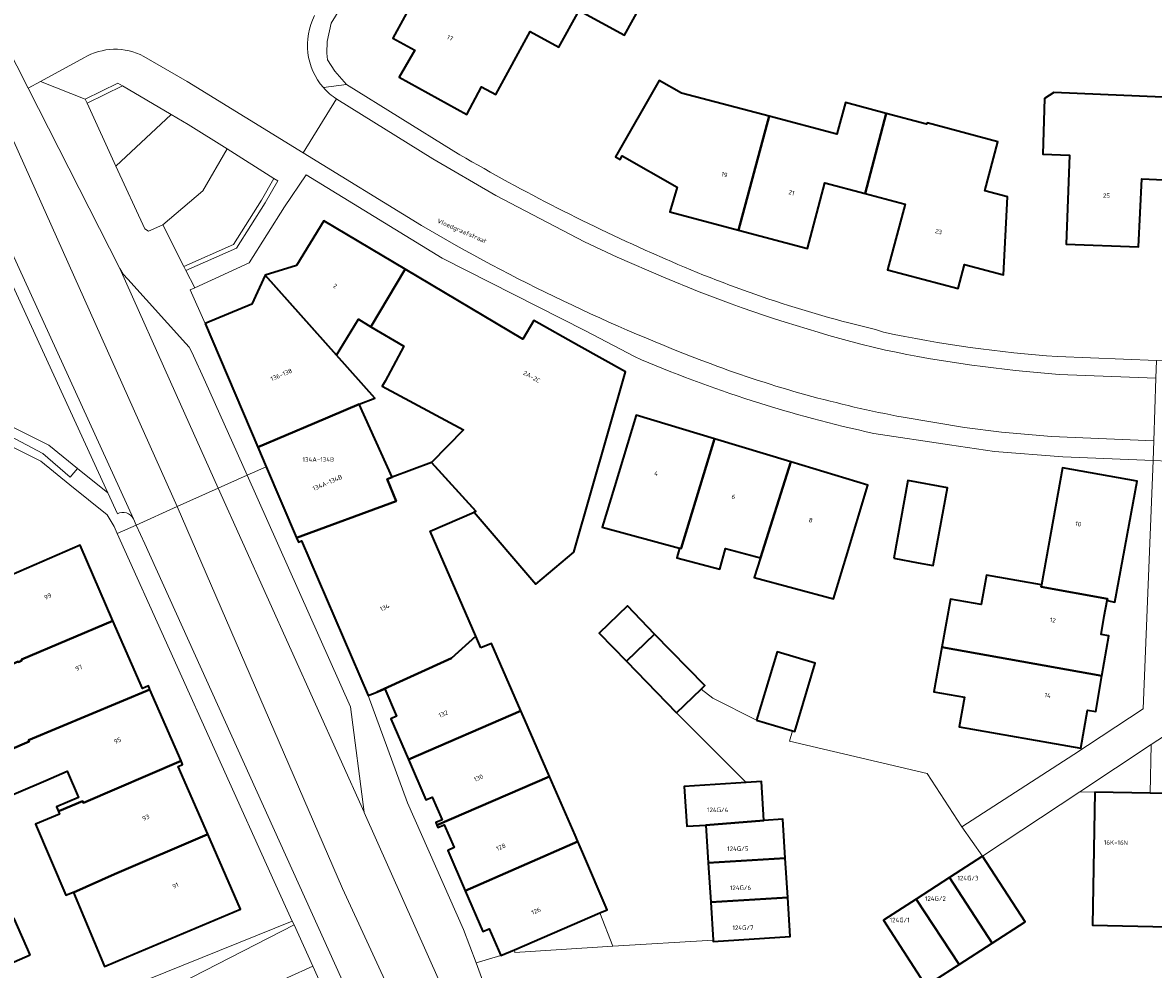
# Model space of a CAD drawing. Header units: metres. Extents: x 197700 to 204338, y 317132 to 325229.
# Tile 361 of 656: x 199753 to 199844, y 320078 to 320154. Entities that reach past the tile are written whole.
import ezdxf
from ezdxf.enums import TextEntityAlignment as Align

# ---------------------------------------------------------------- set-up
doc = ezdxf.new("R2010")
doc.units = ezdxf.units.M
for name, color, linetype, lineweight in [('B-WE-GR-BEPLANTING_CULTUUR_BODEMBEDEKKER-GV', 90, 'Continuous', 18), ('B-WE-GR-BEPLANTING_CULTUUR_HEESTERS-GV', 90, 'Continuous', 18), ('B-WE-IE-TERREINAFSCHEIDING_KUNSTMATIG_HEKWERK-G', 20, 'IE-TERREINAFSCHEIDING-KUNSTMATIG', 18), ('B-WE-IE-TERREINAFSCHEIDING_KUNSTMATIG_MUUR-G', 90, 'IE-TERREINAFSCHEIDING-KUNSTMATIG-DICHT', 18), ('B-WE-OG-BEBOUWING-GV', 7, 'Continuous', 35), ('B-WE-OG-BEBOUWING-T18', 10, 'Continuous', 18), ('B-WE-OG-TERREIN_ERF-GV', 7, 'Continuous', 18), ('B-WE-OG-TOPOGRAFIE-T18', 10, 'Continuous', 18), ('B-WE-VH-VERHARDING_ASFALT-GV', 252, 'Continuous', 18), ('B-WE-VH-VERHARDING_BETONSTRAATSTEEN-GV', 252, 'Continuous', 18), ('B-WE-VH-VERHARDING_OPEN-GV', 252, 'Continuous', 18), ('B-WE-VH-VERHARDING_TEGEL-GV', 252, 'Continuous', 18)]:
    doc.layers.add(name, color=color, linetype=linetype, lineweight=lineweight)
doc.styles.add('NLCS-ISO-M200-T18', font='NLCS-ISO.ttf', dxfattribs={"height": 0.36})
doc.linetypes.add('IE-TERREINAFSCHEIDING-KUNSTMATIG', pattern='A,4,[82,NLCS.SHX,S=0.75,R=90,X=0,Y=0],4,-2', length=10)
doc.linetypes.add('IE-TERREINAFSCHEIDING-KUNSTMATIG-DICHT', pattern='A,8,-1,[82,NLCS.SHX,S=0.75,R=90,X=0,Y=0],-1', length=10)

msp = doc.modelspace()

# ---------------------------------------------------------------- linework, layer by layer
at = {"layer": 'B-WE-GR-BEPLANTING_CULTUUR_BODEMBEDEKKER-GV'}
msp.add_lwpolyline([(199760.72, 320142.302), (199765.135, 320146.41), (199761.229, 320148.704), (199758.416, 320147.323)], close=True, dxfattribs=at)
at = {"layer": 'B-WE-GR-BEPLANTING_CULTUUR_HEESTERS-GV'}
for points in [[(199761.229, 320148.704), (199760.868, 320148.916), (199758.27, 320147.641), (199758.416, 320147.323)], [(199769.588, 320143.664), (199766.474, 320145.624), (199765.135, 320146.41), (199760.72, 320142.302), (199763.023, 320137.281), (199763.318, 320137.098), (199764.459, 320137.597), (199767.644, 320140.33)], [(199764.459, 320137.597), (199766.148, 320134.276), (199770.097, 320136.022), (199772.34, 320139.564), (199773.339, 320141.302), (199769.588, 320143.664), (199767.644, 320140.33)], [(199766.307, 320133.963), (199770.336, 320135.745), (199772.631, 320139.369), (199773.635, 320141.116), (199773.339, 320141.302), (199772.34, 320139.564), (199770.097, 320136.022), (199766.148, 320134.276)]]:
    msp.add_lwpolyline(points, close=True, dxfattribs=at)
at = {"layer": 'B-WE-IE-TERREINAFSCHEIDING_KUNSTMATIG_HEKWERK-G'}
msp.add_lwpolyline([(199744.505, 320069.737), (199774.799, 320081.974)], dxfattribs=at)
at = {"layer": 'B-WE-IE-TERREINAFSCHEIDING_KUNSTMATIG_MUUR-G'}
for points in [[(199799.36, 320082.618), (199800.395, 320079.975)], [(199800.395, 320079.975), (199808.415, 320080.433)]]:
    msp.add_lwpolyline(points, dxfattribs=at)
at = {"layer": 'B-WE-OG-BEBOUWING-GV'}
for points in [[(199799.611, 320158.001), (199802.145, 320162.623), (199791.512, 320168.442), (199788.772, 320163.444), (199793.551, 320160.825), (199792.159, 320158.269), (199791.881, 320158.426), (199791.694, 320158.095), (199797.716, 320154.739), (199801.321, 320152.758), (199803.142, 320156.061)], [(199791.694, 320158.095), (199791.506, 320157.763), (199791.785, 320157.605), (199790.415, 320155.03), (199785.634, 320157.646), (199782.831, 320152.522), (199784.585, 320151.562), (199783.346, 320149.4), (199788.742, 320146.421), (199789.91, 320148.64), (199791.05, 320148.025), (199793.804, 320153.043), (199796.1, 320151.805), (199797.716, 320154.739)], [(199812.875, 320146.273), (199805.878, 320148.126), (199804.108, 320149.144), (199800.619, 320143.044), (199800.992, 320142.83), (199801.151, 320143.108), (199805.525, 320140.605), (199804.963, 320138.629), (199810.434, 320137.171)], [(199846.181, 320147.737), (199835.607, 320148.168), (199834.885, 320147.69), (199834.737, 320143.253), (199836.866, 320143.175), (199836.605, 320136.05), (199842.373, 320135.839), (199842.64, 320141.286), (199845.544, 320141.133), (199845.534, 320140.833), (199845.882, 320140.821)], [(199820.559, 320140.11), (199822.223, 320146.509), (199818.977, 320147.377), (199818.298, 320144.836), (199812.875, 320146.273), (199810.434, 320137.171), (199815.943, 320135.703), (199817.344, 320140.96)], [(199820.559, 320140.11), (199823.75, 320139.267), (199822.344, 320134.012), (199827.974, 320132.506), (199828.492, 320134.431), (199831.612, 320133.611), (199831.912, 320139.844), (199830.115, 320140.321), (199831.157, 320144.245), (199825.5, 320145.747), (199825.456, 320145.645), (199822.223, 320146.509)], [(199783.808, 320134.056), (199777.309, 320137.913), (199775.138, 320134.342), (199772.633, 320133.586), (199778.345, 320127.191), (199780.093, 320130.052), (199781.082, 320129.465)], [(199789.323, 320114.653), (199794.263, 320108.878), (199797.277, 320111.457), (199801.416, 320125.844), (199797.687, 320127.936), (199794.089, 320129.962), (199793.213, 320128.474), (199783.808, 320134.056), (199781.082, 320129.465), (199783.7, 320127.905), (199782.218, 320125.108), (199781.975, 320124.7), (199788.471, 320121.217), (199785.921, 320118.616), (199789.471, 320114.717)], [(199767.831, 320129.707), (199772.052, 320119.836), (199776.57, 320121.76), (199780.132, 320123.276), (199781.404, 320123.743), (199778.345, 320127.191), (199772.633, 320133.586), (199771.58, 320131.271)], [(199780.132, 320123.276), (199776.57, 320121.76), (199772.052, 320119.836), (199772.728, 320118.257), (199775.146, 320112.602), (199783.103, 320115.527), (199782.374, 320117.276), (199782.787, 320117.45)], [(199805.722, 320111.779), (199805.86, 320111.742), (199805.868, 320111.767), (199808.513, 320120.513), (199802.273, 320122.403), (199800.534, 320116.661), (199799.556, 320113.432)], [(199812.18, 320110.991), (199814.615, 320118.664), (199808.513, 320120.513), (199805.868, 320111.767), (199805.86, 320111.742), (199805.722, 320111.779), (199805.513, 320111.002), (199808.943, 320110.082), (199809.387, 320111.739)], [(199782.787, 320117.45), (199782.374, 320117.276), (199783.103, 320115.527), (199775.146, 320112.602), (199775.295, 320112.253), (199775.542, 320112.359), (199780.852, 320099.983), (199781.562, 320100.266), (199787.517, 320102.977), (199789.458, 320104.742), (199785.819, 320113.132), (199789.323, 320114.653), (199789.471, 320114.717), (199785.921, 320118.616)], [(199814.615, 320118.664), (199812.18, 320110.991), (199811.684, 320109.428), (199818.026, 320107.728), (199819.034, 320111.057), (199820.773, 320116.799)], [(199839.878, 320107.576), (199840.486, 320107.464), (199842.262, 320117.121), (199836.31, 320118.175), (199834.625, 320108.826), (199834.598, 320108.678), (199839.905, 320107.724)], [(199822.836, 320110.958), (199824.787, 320110.602), (199825.984, 320110.383), (199827.119, 320116.595), (199823.971, 320117.17)], [(199760.48, 320105.967), (199757.857, 320111.994), (199752.355, 320109.6), (199748.371, 320107.866), (199750.929, 320101.863), (199752.912, 320102.708), (199752.931, 320102.664), (199753.215, 320102.787), (199753.175, 320102.879)], [(199839.46, 320101.57), (199840.011, 320104.759), (199839.396, 320104.865), (199839.648, 320106.326), (199839.878, 320107.576), (199839.905, 320107.724), (199834.598, 320108.678), (199834.625, 320108.826), (199830.246, 320109.615), (199829.82, 320107.254), (199827.36, 320107.697), (199826.665, 320103.843)], [(199801.481, 320102.737), (199803.737, 320104.908), (199801.562, 320107.152), (199799.313, 320104.974)], [(199760.48, 320105.967), (199753.175, 320102.879), (199753.215, 320102.787), (199752.931, 320102.664), (199752.912, 320102.708), (199750.929, 320101.863), (199752.041, 320099.252), (199750.915, 320098.772), (199750.25, 320098.488), (199751.618, 320095.369), (199752.24, 320095.662), (199753.788, 320096.321), (199753.74, 320096.437), (199763.435, 320100.472), (199763.305, 320100.771), (199762.83, 320100.565)], [(199789.871, 320103.791), (199789.458, 320104.742), (199787.517, 320102.977), (199781.562, 320100.266), (199782.191, 320100.517), (199783.133, 320098.34), (199782.662, 320098.137), (199784.072, 320094.879), (199793.052, 320098.759), (199790.722, 320104.16)], [(199805.489, 320098.602), (199807.444, 320100.497), (199807.737, 320100.781), (199803.737, 320104.908), (199801.481, 320102.737)], [(199811.885, 320098.032), (199814.753, 320097.173), (199814.926, 320097.121), (199816.562, 320102.581), (199813.521, 320103.492)], [(199839.46, 320101.57), (199826.665, 320103.843), (199826.026, 320100.296), (199828.478, 320099.853), (199828.052, 320097.488), (199837.784, 320095.788), (199838.31, 320098.831), (199838.967, 320098.718)], [(199756.128, 320090.723), (199756.22, 320090.765), (199758.056, 320091.555), (199758.12, 320091.407), (199765.919, 320094.763), (199763.435, 320100.472), (199753.74, 320096.437), (199753.788, 320096.321), (199752.24, 320095.662), (199751.618, 320095.369), (199747.592, 320093.717), (199748.848, 320090.751), (199748.924, 320090.571), (199755.115, 320093.206), (199756.828, 320093.935), (199757.724, 320091.831), (199755.974, 320091.085)], [(199784.072, 320094.879), (199785.466, 320091.656), (199785.975, 320091.876), (199786.765, 320090.055), (199786.257, 320089.834), (199786.346, 320089.629), (199795.33, 320093.533), (199793.362, 320098.04), (199793.052, 320098.759)], [(199765.919, 320094.763), (199758.12, 320091.407), (199758.056, 320091.555), (199756.22, 320090.765), (199756.128, 320090.723), (199756.213, 320090.524), (199754.296, 320089.707), (199756.715, 320084.029), (199757.314, 320084.285), (199757.323, 320084.263), (199760.599, 320085.709), (199768.01, 320088.89), (199768.047, 320088.907), (199765.693, 320094.318), (199766.046, 320094.472)], [(199797.379, 320088.838), (199795.33, 320093.533), (199786.346, 320089.629), (199786.43, 320089.436), (199786.938, 320089.658), (199787.729, 320087.836), (199787.221, 320087.616), (199788.614, 320084.383), (199797.602, 320088.328)], [(199807.818, 320089.639), (199812.464, 320090.018), (199812.264, 320093.115), (199811.046, 320093.036), (199806.104, 320092.715), (199806.311, 320089.542)], [(199838.903, 320092.279), (199838.697, 320081.639), (199844.719, 320081.522), (199845.18, 320092.15), (199844.809, 320092.158), (199843.309, 320092.188)], [(199808.014, 320086.611), (199814.168, 320086.998), (199813.968, 320090.114), (199812.464, 320090.018), (199807.818, 320089.639)], [(199761.561, 320079.086), (199770.656, 320082.91), (199768.047, 320088.907), (199768.01, 320088.89), (199760.599, 320085.709), (199757.323, 320084.263), (199759.81, 320078.35)], [(199797.602, 320088.328), (199788.614, 320084.383), (199790.018, 320081.124), (199790.532, 320081.345), (199791.453, 320079.211), (199792.534, 320079.677), (199799.36, 320082.618), (199799.957, 320082.875), (199797.978, 320087.467)], [(199814.168, 320086.998), (199808.014, 320086.611), (199808.217, 320083.478), (199814.369, 320083.865)], [(199827.282, 320085.442), (199830.695, 320080.204), (199833.321, 320081.901), (199829.928, 320087.151)], [(199830.695, 320080.204), (199827.282, 320085.442), (199824.637, 320083.732), (199828.05, 320078.494)], [(199808.415, 320080.433), (199808.42, 320080.344), (199814.571, 320080.731), (199814.369, 320083.865), (199808.217, 320083.478)], [(199825.218, 320077.077), (199825.406, 320076.786), (199828.05, 320078.494), (199824.637, 320083.732), (199822.013, 320082.036)], [(199753.87, 320079.259), (199752.6, 320082.177), (199750.056, 320081.011), (199751.29, 320078.147)]]:
    msp.add_lwpolyline(points, close=True, dxfattribs=at)
at = {"layer": 'B-WE-OG-TERREIN_ERF-GV'}
for points in [[(199792.799, 320177.858), (199777.9, 320153.723), (199777.59, 320152.263), (199777.553, 320151.314), (199777.626, 320150.79), (199778.202, 320149.869), (199779.14, 320148.804), (199787.713, 320143.484)], [(199803.142, 320156.061), (199801.321, 320152.758), (199797.716, 320154.739), (199796.1, 320151.805), (199793.804, 320153.043), (199791.05, 320148.025), (199789.91, 320148.64), (199788.742, 320146.421), (199783.346, 320149.4), (199784.585, 320151.562), (199782.831, 320152.522), (199785.634, 320157.646)], [(199845.544, 320141.133), (199842.64, 320141.286), (199842.373, 320135.839), (199836.605, 320136.05), (199836.866, 320143.175), (199834.737, 320143.253), (199834.885, 320147.69), (199835.607, 320148.168), (199846.181, 320147.737)], [(199802.122, 320127.071), (199798.23, 320129.141), (199786.773, 320134.928), (199775.899, 320141.595), (199774.187, 320139.034), (199771.353, 320134.571), (199767.015, 320132.568), (199766.644, 320132.397), (199767.831, 320129.707), (199771.58, 320131.271), (199772.633, 320133.586), (199775.138, 320134.342), (199777.309, 320137.913), (199783.808, 320134.056), (199793.213, 320128.474), (199794.089, 320129.962), (199797.687, 320127.936), (199801.416, 320125.844), (199797.277, 320111.457), (199794.263, 320108.878), (199789.323, 320114.653), (199785.819, 320113.132), (199789.458, 320104.742)], [(199803.482, 320135.36), (199804.586, 320134.886)], [(199821.39, 320129.236), (199822.009, 320129.024)], [(199835.912, 320127.074), (199843.828, 320126.753), (199880.402, 320125.271)], [(199765.767, 320076.952), (199774.941, 320081.66), (199774.799, 320081.974), (199773.367, 320085.128), (199760.819, 320112.931), (199760.566, 320113.492), (199760.018, 320114.421), (199757.033, 320116.84), (199754.717, 320118.718), (199751.073, 320120.52)], [(199789.458, 320104.742), (199789.871, 320103.791), (199790.722, 320104.16), (199793.052, 320098.759), (199793.362, 320098.04), (199795.33, 320093.533), (199797.379, 320088.838), (199797.602, 320088.328), (199797.978, 320087.467), (199799.957, 320082.875), (199799.36, 320082.618), (199792.534, 320079.677), (199792.563, 320079.454), (199800.395, 320079.975), (199808.415, 320080.433), (199808.217, 320083.478), (199808.014, 320086.611), (199807.818, 320089.639), (199806.311, 320089.542), (199806.104, 320092.715), (199811.046, 320093.036), (199805.489, 320098.602), (199801.481, 320102.737), (199799.313, 320104.974), (199801.562, 320107.152), (199803.737, 320104.908), (199807.737, 320100.781), (199807.444, 320100.497), (199808.388, 320099.793), (199811.885, 320098.032), (199813.521, 320103.492), (199816.562, 320102.581), (199814.926, 320097.121), (199814.753, 320097.173), (199814.519, 320096.339), (199825.493, 320093.77), (199828.285, 320089.499), (199837.218, 320095.281), (199842.758, 320098.933), (199843.541, 320118.783), (199836.333, 320119.067), (199830.885, 320119.504), (199827.287, 320120.021), (199821.249, 320120.939)], [(199752.355, 320109.6), (199757.857, 320111.994), (199760.48, 320105.967), (199762.83, 320100.565), (199763.305, 320100.771), (199763.435, 320100.472), (199765.919, 320094.763), (199766.046, 320094.472), (199765.693, 320094.318), (199768.047, 320088.907), (199770.656, 320082.91), (199761.561, 320079.086), (199759.81, 320078.35), (199757.323, 320084.263), (199757.314, 320084.285), (199756.715, 320084.029), (199754.296, 320089.707), (199756.213, 320090.524), (199756.128, 320090.723), (199755.974, 320091.085), (199757.724, 320091.831), (199756.828, 320093.935), (199755.115, 320093.206), (199748.924, 320090.571)], [(199871.875, 320074.59), (199877.349, 320082.299), (199864.639, 320091.816), (199863.214, 320091.844), (199862.751, 320081.172), (199856.741, 320081.289), (199844.719, 320081.522), (199838.697, 320081.639), (199838.903, 320092.279), (199837.703, 320092.302), (199829.928, 320087.151), (199833.321, 320081.901), (199830.695, 320080.204), (199828.05, 320078.494), (199825.406, 320076.786)], [(199778.709, 320073.356), (199776.431, 320078.376), (199760.466, 320071.124)]]:
    msp.add_lwpolyline(points, dxfattribs=at)
for points in [[(199810.434, 320137.171), (199804.963, 320138.629), (199805.525, 320140.605), (199801.151, 320143.108), (199800.992, 320142.83), (199800.619, 320143.044), (199804.108, 320149.144), (199805.878, 320148.126), (199812.875, 320146.273), (199818.298, 320144.836), (199818.977, 320147.377), (199822.223, 320146.509), (199825.456, 320145.645), (199825.5, 320145.747), (199831.157, 320144.245), (199830.115, 320140.321), (199831.912, 320139.844), (199831.612, 320133.611), (199828.492, 320134.431), (199827.974, 320132.506), (199822.344, 320134.012), (199823.75, 320139.267), (199820.559, 320140.11), (199817.344, 320140.96), (199815.943, 320135.703)], [(199785.921, 320118.616), (199788.471, 320121.217), (199781.975, 320124.7), (199782.218, 320125.108), (199783.7, 320127.905), (199781.082, 320129.465), (199780.093, 320130.052), (199778.345, 320127.191), (199781.404, 320123.743), (199780.132, 320123.276), (199782.787, 320117.45)], [(199818.026, 320107.728), (199811.684, 320109.428), (199812.18, 320110.991), (199809.387, 320111.739), (199808.943, 320110.082), (199805.513, 320111.002), (199805.722, 320111.779), (199799.556, 320113.432), (199800.534, 320116.661), (199802.273, 320122.403), (199808.513, 320120.513), (199814.615, 320118.664), (199820.773, 320116.799), (199819.034, 320111.057)], [(199839.878, 320107.576), (199839.648, 320106.326), (199839.396, 320104.865), (199840.011, 320104.759), (199839.46, 320101.57), (199838.967, 320098.718), (199838.31, 320098.831), (199837.784, 320095.788), (199828.052, 320097.488), (199828.478, 320099.853), (199826.026, 320100.296), (199826.665, 320103.843), (199827.36, 320107.697), (199829.82, 320107.254), (199830.246, 320109.615), (199834.625, 320108.826), (199836.31, 320118.175), (199842.262, 320117.121), (199840.486, 320107.464)], [(199824.787, 320110.602), (199822.836, 320110.958), (199823.971, 320117.17), (199827.119, 320116.595), (199825.984, 320110.383)], [(199843.384, 320096.066), (199837.703, 320092.302), (199838.903, 320092.279), (199843.309, 320092.188)], [(199752.6, 320082.177), (199753.87, 320079.259), (199751.29, 320078.147), (199750.056, 320081.011), (199747.717, 320080.003), (199746.452, 320082.94), (199751.349, 320085.05)]]:
    msp.add_lwpolyline(points, close=True, dxfattribs=at)
for points in [[(199787.713, 320143.484, 0.028515), (199803.482, 320135.36)], [(199804.586, 320134.886, 0.046057), (199821.39, 320129.236)], [(199822.009, 320129.024, 0.033777), (199835.912, 320127.074)], [(199821.249, 320120.939, -0.049045), (199802.122, 320127.071)]]:
    msp.add_lwpolyline(points, format="xyb", dxfattribs=at)
at = {"layer": 'B-WE-VH-VERHARDING_ASFALT-GV'}
for points in [[(199765.619, 320115.092), (199768.887, 320116.564), (199765.526, 320124.037), (199761.028, 320134.108), (199753.706, 320148.515), (199750.952, 320153.934), (199750.847, 320154.14), (199749.555, 320156.577), (199749.304, 320157.065), (199749.051, 320157.553), (199748.967, 320157.508), (199746.078, 320155.932), (199752.557, 320144.265)], [(199780.534, 320090.661), (199768.887, 320116.563), (199768.887, 320116.564), (199765.619, 320115.092), (199778.814, 320084.57), (199797.416, 320044.27), (199800.611, 320045.703), (199793.669, 320061.182), (199780.536, 320090.649)], [(199787.284, 320058.416), (199794.215, 320042.835), (199797.416, 320044.27), (199778.814, 320084.57), (199765.619, 320115.092), (199762.34, 320113.616), (199763.025, 320112.114), (199787.13, 320058.766)]]:
    msp.add_lwpolyline(points, close=True, dxfattribs=at)
for points in [[(199751.834, 320136.659), (199751.857, 320136.612), (199751.875, 320136.57), (199762.113, 320114.114), (199762.34, 320113.616), (199765.619, 320115.092), (199752.557, 320144.265), (199746.078, 320155.932), (199743.041, 320154.275)], [(199825.218, 320077.077), (199822.013, 320082.036), (199824.637, 320083.732), (199827.282, 320085.442), (199829.928, 320087.151), (199828.285, 320089.499), (199825.493, 320093.77), (199814.519, 320096.339), (199814.753, 320097.173), (199811.885, 320098.032), (199808.388, 320099.793), (199807.444, 320100.497), (199805.489, 320098.602), (199811.046, 320093.036), (199812.264, 320093.115), (199812.464, 320090.018), (199813.968, 320090.114), (199814.168, 320086.998), (199814.369, 320083.865), (199814.571, 320080.731), (199808.42, 320080.344), (199808.415, 320080.433), (199800.395, 320079.975), (199792.563, 320079.454), (199792.534, 320079.677), (199791.453, 320079.211), (199789.489, 320078.622), (199790.728, 320075.188)]]:
    msp.add_lwpolyline(points, dxfattribs=at)
at = {"layer": 'B-WE-VH-VERHARDING_BETONSTRAATSTEEN-GV'}
for points in [[(199755.171, 320156.031), (199752.219, 320154.564), (199750.952, 320153.934), (199753.706, 320148.515), (199754.695, 320149.053), (199758.16, 320150.939)], [(199762.944, 320151.062), (199766.416, 320149.06), (199775.67, 320143.363), (199778.343, 320147.661)], [(199807.305, 320132.247), (199804.441, 320133.426), (199800.736, 320135.025), (199798.127, 320136.252), (199791.06, 320139.955), (199786.012, 320142.889), (199778.367, 320147.645), (199778.343, 320147.661), (199775.67, 320143.363)], [(199775.67, 320143.363), (199785.118, 320137.547)], [(199762.113, 320114.114), (199751.875, 320136.57)], [(199751.781, 320135.663), (199751.427, 320135.001), (199760.065, 320116.188), (199760.829, 320114.523)], [(199760.065, 320116.188), (199751.427, 320135.001)], [(199746.972, 320130.439), (199749.616, 320122.844), (199751.674, 320121.826), (199755.354, 320120.006), (199757.659, 320118.138), (199760.065, 320116.188)], [(199822.171, 320127.596), (199821.183, 320127.829)], [(199823.578, 320122.23), (199828.482, 320121.406), (199831.431, 320121.029), (199835.437, 320120.685), (199843.598, 320120.339), (199843.777, 320125.34), (199836.037, 320125.656)], [(199760.829, 320114.523), (199760.065, 320116.188), (199757.659, 320118.138), (199757.069, 320117.452), (199754.87, 320119.341), (199751.346, 320121.207), (199751.674, 320121.826), (199749.616, 320122.844), (199747.967, 320123.659)], [(199751.073, 320120.52), (199754.717, 320118.718), (199757.033, 320116.84), (199760.018, 320114.421), (199760.566, 320113.492), (199760.819, 320112.931), (199762.34, 320113.616), (199762.113, 320114.114)]]:
    msp.add_lwpolyline(points, dxfattribs=at)
for points in [[(199777.282, 320148.577, -0.309681), (199776.586, 320154.317)], [(199758.16, 320150.939, -0.262782), (199762.944, 320151.062)], [(199778.343, 320147.661, -0.069038), (199777.282, 320148.577)], [(199785.118, 320137.547, 0.042905), (199808.245, 320126.485)], [(199821.183, 320127.829, -0.031269), (199807.305, 320132.247)], [(199836.037, 320125.656, -0.033898), (199822.171, 320127.596)], [(199808.245, 320126.485, 0.043136), (199823.578, 320122.23)], [(199760.829, 320114.523, -0.411431), (199762.113, 320114.114)], [(199762.113, 320114.114, 0.411431), (199760.829, 320114.523)]]:
    msp.add_lwpolyline(points, format="xyb", dxfattribs=at)
for points in [[(199771.194, 320117.602), (199767.876, 320125.034), (199766.79, 320127.428), (199766.566, 320127.829), (199766.307, 320128.134), (199761.657, 320133.262), (199761.306, 320133.655), (199761.028, 320134.108), (199765.526, 320124.037), (199768.887, 320116.564), (199768.887, 320116.563)], [(199768.887, 320116.563), (199780.534, 320090.661), (199779.456, 320099.099), (199771.195, 320117.601), (199771.194, 320117.602)]]:
    msp.add_lwpolyline(points, close=True, dxfattribs=at)
at = {"layer": 'B-WE-VH-VERHARDING_OPEN-GV'}
for points in [[(199786.346, 320089.629), (199786.257, 320089.834), (199786.765, 320090.055), (199785.975, 320091.876), (199785.466, 320091.656), (199784.072, 320094.879), (199782.662, 320098.137), (199783.133, 320098.34), (199782.191, 320100.517), (199781.562, 320100.266), (199780.852, 320099.983), (199784.012, 320091.418), (199788.476, 320081.309), (199789.489, 320078.622), (199791.453, 320079.211), (199790.532, 320081.345), (199790.018, 320081.124), (199788.614, 320084.383), (199787.221, 320087.616), (199787.729, 320087.836), (199786.938, 320089.658), (199786.43, 320089.436)], [(199843.384, 320096.066), (199843.309, 320092.188), (199844.809, 320092.158), (199844.904, 320097.073)]]:
    msp.add_lwpolyline(points, close=True, dxfattribs=at)
msp.add_lwpolyline([(199753.507, 320067.963), (199760.466, 320071.124), (199776.431, 320078.376), (199774.941, 320081.66), (199765.767, 320076.952), (199756.134, 320072.321), (199749.042, 320069.34)], dxfattribs=at)
at = {"layer": 'B-WE-VH-VERHARDING_TEGEL-GV'}
for points in [[(199777.282, 320148.577), (199779.14, 320148.804), (199778.202, 320149.869), (199777.626, 320150.79), (199777.553, 320151.314), (199777.59, 320152.263), (199777.9, 320153.723), (199792.799, 320177.858), (199795.525, 320182.274), (199803.971, 320183.35), (199808.262, 320186.706), (199808.078, 320186.824), (199807.436, 320187.271), (199806.811, 320187.741), (199806.69, 320187.84), (199803.197, 320185.181), (199789.749, 320183.415)], [(199758.16, 320150.939), (199754.695, 320149.053), (199758.27, 320147.641), (199760.868, 320148.916), (199761.229, 320148.704), (199765.135, 320146.41), (199766.474, 320145.624), (199769.588, 320143.664), (199773.339, 320141.302), (199773.635, 320141.116), (199772.631, 320139.369), (199770.336, 320135.745), (199766.307, 320133.963), (199767.015, 320132.568), (199771.353, 320134.571), (199774.187, 320139.034), (199775.899, 320141.595), (199786.773, 320134.928), (199798.23, 320129.141), (199802.122, 320127.071)], [(199785.118, 320137.547), (199775.67, 320143.363), (199766.416, 320149.06), (199762.944, 320151.062)], [(199787.713, 320143.484), (199779.14, 320148.804), (199777.282, 320148.577)], [(199778.343, 320147.661), (199778.367, 320147.645), (199786.012, 320142.889), (199791.06, 320139.955), (199798.127, 320136.252), (199800.736, 320135.025), (199804.441, 320133.426), (199807.305, 320132.247)], [(199804.586, 320134.886), (199803.482, 320135.36)], [(199822.009, 320129.024), (199821.39, 320129.236)], [(199821.183, 320127.829), (199822.171, 320127.596)], [(199836.037, 320125.656), (199843.777, 320125.34), (199843.828, 320126.753), (199835.912, 320127.074)], [(199843.541, 320118.783), (199843.598, 320120.339), (199835.437, 320120.685), (199831.431, 320121.029), (199828.482, 320121.406), (199823.578, 320122.23)], [(199821.249, 320120.939), (199827.287, 320120.021), (199830.885, 320119.504), (199836.333, 320119.067), (199843.541, 320118.783)], [(199843.598, 320120.339), (199843.541, 320118.783), (199844.761, 320118.721), (199850.192, 320118.456), (199854.671, 320118.302), (199860.08, 320118.074), (199861.331, 320118.036), (199863.004, 320117.966), (199862.999, 320118.151), (199866.313, 320118.27), (199866.319, 320117.988)], [(199844.761, 320118.721), (199843.541, 320118.783), (199842.758, 320098.933), (199837.218, 320095.281), (199828.285, 320089.499), (199829.928, 320087.151), (199837.703, 320092.302), (199843.384, 320096.066), (199844.904, 320097.073)]]:
    msp.add_lwpolyline(points, dxfattribs=at)
for points in [[(199776.586, 320154.317, 0.309681), (199777.282, 320148.577)], [(199762.944, 320151.062, 0.262782), (199758.16, 320150.939)], [(199777.282, 320148.577, 0.069038), (199778.343, 320147.661)], [(199803.482, 320135.36, -0.028515), (199787.713, 320143.484)], [(199808.245, 320126.485, -0.042905), (199785.118, 320137.547)], [(199821.39, 320129.236, -0.046057), (199804.586, 320134.886)], [(199807.305, 320132.247, 0.031269), (199821.183, 320127.829)], [(199835.912, 320127.074, -0.033777), (199822.009, 320129.024)], [(199802.122, 320127.071, 0.049045), (199821.249, 320120.939)], [(199822.171, 320127.596, 0.033898), (199836.037, 320125.656)], [(199823.578, 320122.23, -0.043136), (199808.245, 320126.485)]]:
    msp.add_lwpolyline(points, format="xyb", dxfattribs=at)
for points in [[(199758.416, 320147.323), (199758.27, 320147.641), (199754.695, 320149.053), (199753.706, 320148.515), (199761.028, 320134.108), (199761.306, 320133.655), (199761.657, 320133.262), (199766.307, 320128.134), (199766.566, 320127.829), (199766.79, 320127.428), (199767.876, 320125.034), (199771.194, 320117.602), (199771.195, 320117.601), (199772.728, 320118.257), (199772.052, 320119.836), (199767.831, 320129.707), (199766.644, 320132.397), (199767.015, 320132.568), (199766.307, 320133.963), (199766.148, 320134.276), (199764.459, 320137.597), (199763.318, 320137.098), (199763.023, 320137.281), (199760.72, 320142.302)], [(199751.674, 320121.826), (199751.346, 320121.207), (199754.87, 320119.341), (199757.069, 320117.452), (199757.659, 320118.138), (199755.354, 320120.006)], [(199775.146, 320112.602), (199772.728, 320118.257), (199771.195, 320117.601), (199779.456, 320099.099), (199780.534, 320090.661), (199780.536, 320090.649), (199793.669, 320061.182), (199800.611, 320045.703), (199801.94, 320046.299), (199794.9, 320062.001), (199795.392, 320062.221), (199792.039, 320071.585), (199790.728, 320075.188), (199789.489, 320078.622), (199788.476, 320081.309), (199784.012, 320091.418), (199780.852, 320099.983), (199775.542, 320112.359), (199775.295, 320112.253)], [(199787.284, 320058.416), (199787.13, 320058.766), (199763.025, 320112.114), (199762.34, 320113.616), (199760.819, 320112.931), (199773.367, 320085.128), (199774.799, 320081.974), (199774.941, 320081.66), (199776.431, 320078.376), (199778.709, 320073.356), (199782.79, 320064.146), (199781.485, 320062.965), (199786.702, 320054.124), (199786.51, 320055.019), (199786.68, 320055.92), (199787.219, 320057.248), (199787.354, 320057.826)]]:
    msp.add_lwpolyline(points, close=True, dxfattribs=at)

# ---------------------------------------------------------------- texts
at = {"layer": 'B-WE-OG-BEBOUWING-T18', "style": 'NLCS-ISO-M200-T18'}
for s, rotation, p in [('17', 331.4, (199787.401, 320152.541)), ('19', 345.1, (199809.309, 320141.61)), ('21', 345.1, (199814.675, 320140.18)), ('25', 357.9, (199839.821, 320139.935)), ('23', 345.1, (199826.417, 320137.063)), ('2', 329.4, (199778.221, 320132.72)), ('136-138', 23.1, (199773.927, 320125.624)), ('2A-2C', 330.6, (199793.925, 320125.464)), ('4', 343.2, (199803.867, 320117.741)), ('134A-134B', 23.2, (199777.615, 320117.002)), ('6', 343.2, (199810.034, 320115.873)), ('8', 343.2, (199816.2, 320114.005)), ('10', 349.6, (199837.566, 320113.7)), ('99', 23.5, (199755.27, 320107.916)), ('134', 23.2, (199782.183, 320107.025)), ('12', 350.3, (199835.535, 320106.011)), ('97', 23.5, (199757.756, 320102.201)), ('14', 350.2, (199835.13, 320100.006)), ('132', 23.4, (199786.855, 320098.52)), ('95', 23.5, (199760.845, 320096.399)), ('130', 23.4, (199789.67, 320093.41)), ('93', 23.5, (199763.103, 320090.244)), ('128', 23.3, (199791.46, 320087.886)), ('16K-16N', 358.9, (199840.578, 320088.244)), ('91', 23.5, (199765.47, 320084.805)), ('126', 23.3, (199794.272, 320082.774))]:
    msp.add_text(s, height=0.36, rotation=rotation, dxfattribs=at).set_placement(p, align=Align.MIDDLE)
for s, p in [('134A-134B', (199776.888, 320118.858)), ('124G/4', (199808.775, 320090.857)), ('124G/5', (199810.38, 320087.754)), ('124G/3', (199828.763, 320085.407)), ('124G/6', (199810.594, 320084.633)), ('124G/2', (199826.159, 320083.766)), ('124G/7', (199810.789, 320081.44)), ('124G/1', (199823.306, 320082.054))]:
    msp.add_text(s, height=0.36, dxfattribs=at).set_placement(p, align=Align.MIDDLE)
at = {"layer": 'B-WE-OG-TOPOGRAFIE-T18', "style": 'NLCS-ISO-M200-T18'}
msp.add_text('Vloedgraafstraat', height=0.36, rotation=336.5, dxfattribs=at).set_placement((199788.326, 320137.069), align=Align.MIDDLE)

doc.saveas('drawing.dxf')
